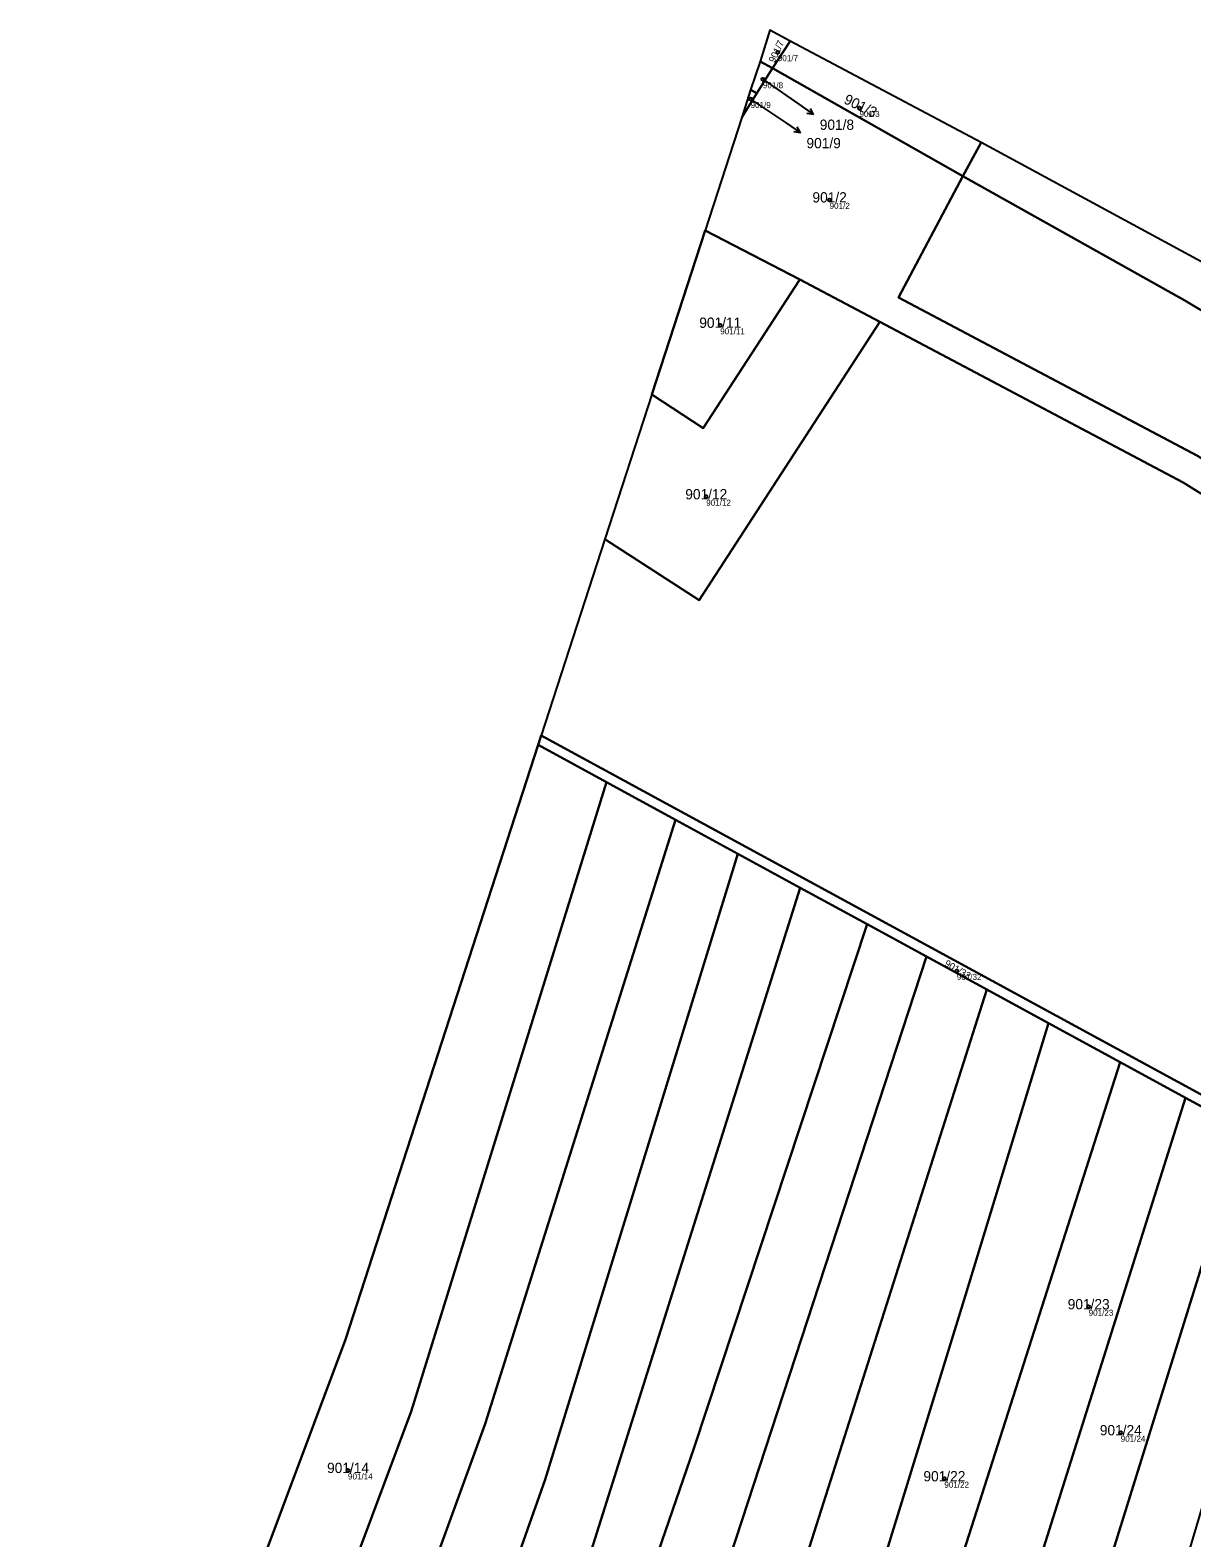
# Model space of a CAD drawing. Extents: x -603967 to -594699, y -1179315 to -1165625.
# Drawn here: x -596974.7 to -596782.3, y -1171481.1 to -1171231.3 of the extents above; entities that cross this region are included whole.
import ezdxf

# ---------------------------------------------------------------- set-up
doc = ezdxf.new("R2010")
doc.units = 0
for name, color, linetype in [('Definiční body', 7, 'Continuous'), ('Hranice parcel', 7, 'Continuous'), ('Parcelní čísla', 7, 'Continuous'), ('Polygon ku', 7, 'Continuous'), ('Polygon parcely', 7, 'Continuous'), ('Pop  PČ popisy', 7, 'Continuous')]:
    doc.layers.add(name, color=color, linetype=linetype)

msp = doc.modelspace()

# ---------------------------------------------------------------- linework, layer by layer
at = {"layer": 'Definiční body'}
for centre in [(-596850.85, -1171234.93994), (-596853.32, -1171239.41994), (-596855.37, -1171242.69994), (-596837.33, -1171244.18994), (-596842.28, -1171259.40994), (-596860.4, -1171280.17994), (-596862.72, -1171308.58994), (-596821.2, -1171387.13994), (-596799.37, -1171442.77994), (-596794.05, -1171463.64994), (-596922.06, -1171469.89994), (-596823.27, -1171471.27994)]:
    msp.add_circle(centre, 0.25, dxfattribs=at)
at = {"layer": 'Hranice parcel'}
for p, q in [((-596848.83, -1171233.09), (-596851.72, -1171237.61)), ((-596817.16, -1171249.9), (-596848.83, -1171233.09)), ((-596853.76, -1171236.46), (-596855.37, -1171241.18)), ((-596853.76, -1171236.46), (-596851.72, -1171237.61)), ((-596851.72, -1171237.61), (-596854.32, -1171241.75)), ((-596820.19, -1171255.5), (-596851.72, -1171237.61)), ((-596855.37, -1171241.18), (-596856.84, -1171245.75)), ((-596855.37, -1171241.18), (-596854.32, -1171241.75)), ((-596854.32, -1171241.75), (-596856.84, -1171245.75)), ((-596856.84, -1171245.75), (-596862.88, -1171264.49)), ((-596820.19, -1171255.5), (-596817.16, -1171249.9)), ((-596830.85, -1171275.6), (-596820.19, -1171255.5)), ((-596871.71, -1171291.66), (-596862.88, -1171264.49)), ((-596862.88, -1171264.49), (-596847.21, -1171272.6)), ((-596847.21, -1171272.6), (-596833.95, -1171279.61)), ((-596871.71, -1171291.66), (-596879.49, -1171315.59)), ((-596879.49, -1171315.59), (-596890.05, -1171348.16)), ((-596890.56, -1171349.68), (-596890.05, -1171348.16)), ((-596879.22, -1171355.86), (-596890.56, -1171349.68)), ((-596867.78, -1171362.1), (-596879.22, -1171355.86)), ((-596857.48, -1171367.72), (-596867.78, -1171362.1)), ((-596847.14, -1171373.36), (-596857.48, -1171367.72)), ((-596836.06, -1171379.4), (-596847.14, -1171373.36)), ((-596826.21, -1171384.77), (-596836.06, -1171379.4)), ((-596816.22, -1171390.22), (-596826.21, -1171384.77)), ((-596805.99, -1171395.8), (-596816.22, -1171390.22)), ((-596794.15, -1171402.25), (-596805.99, -1171395.8)), ((-596783.3, -1171408.17), (-596794.15, -1171402.25)), ((-596773.62, -1171413.45), (-596783.3, -1171408.17))]:
    msp.add_line(p, q, dxfattribs=at)
for points in [[(-596848.83, -1171233.09), (-596852.18, -1171231.29), (-596853.76, -1171236.46)], [(-596629.4, -1171359.89), (-596685.43, -1171324.38), (-596700.95, -1171314.68), (-596742.41, -1171290.11), (-596752.26, -1171285.09), (-596817.16, -1171249.9)], [(-596820.19, -1171255.5), (-596783.42, -1171276.1), (-596680.26, -1171337.71), (-596633.3, -1171368.58)], [(-596871.71, -1171291.66), (-596863.2, -1171297.22), (-596847.21, -1171272.6)], [(-596692.43, -1171357.23), (-596781.35, -1171301.79), (-596830.85, -1171275.6)], [(-596879.49, -1171315.59), (-596863.88, -1171325.7), (-596833.95, -1171279.61)], [(-596833.95, -1171279.61), (-596783.69, -1171306.21), (-596695.08, -1171361.47), (-596653.34, -1171389.51)], [(-596890.05, -1171348.16), (-596716.16, -1171442.76), (-596709.48, -1171448.14)], [(-596974.71, -1171587.69), (-596922.48, -1171448.18), (-596890.56, -1171349.68)], [(-596961.71, -1171594.26), (-596911.6, -1171460.15), (-596879.22, -1171355.86)], [(-596949.71, -1171600.56), (-596899.35, -1171462.18), (-596867.78, -1171362.1)], [(-596937.3, -1171607.07), (-596889.39, -1171471.38), (-596857.48, -1171367.72)], [(-596927.24, -1171612.34), (-596909.31, -1171559.64), (-596881.76, -1171483.24), (-596847.14, -1171373.36)], [(-596915.51, -1171616.54), (-596895.29, -1171555.01), (-596864.77, -1171466.25), (-596836.06, -1171379.4)], [(-596903.62, -1171620.8), (-596901.66, -1171614.86), (-596874.58, -1171532.57), (-596826.21, -1171384.77)], [(-596893.03, -1171623.61), (-596853.7, -1171508.08), (-596816.22, -1171390.22)], [(-596877.93, -1171623.93), (-596863.18, -1171576.44), (-596846.05, -1171526.19), (-596819.78, -1171440.86), (-596805.99, -1171395.8)], [(-596860.98, -1171607.1), (-596833.03, -1171523.85), (-596794.15, -1171402.25)], [(-596840.46, -1171585.24), (-596822.63, -1171532.86), (-596783.3, -1171408.17)], [(-596821.45, -1171565.08), (-596801.93, -1171504.41), (-596773.62, -1171413.45)]]:
    msp.add_lwpolyline(points, dxfattribs=at)
at = {"layer": 'Polygon ku'}
msp.add_lwpolyline([(-596602.4, -1171344.02), (-596619.12, -1171356.19), (-596621.72, -1171360.51), (-596624.19, -1171364.74), (-596628.44, -1171363.52), (-596629.4, -1171359.89), (-596685.43, -1171324.38), (-596700.95, -1171314.68), (-596742.41, -1171290.11), (-596752.26, -1171285.09), (-596817.16, -1171249.9), (-596848.83, -1171233.09), (-596852.18, -1171231.29), (-596853.76, -1171236.46), (-596855.37, -1171241.18), (-596856.84, -1171245.75), (-596862.88, -1171264.49), (-596871.71, -1171291.66), (-596879.49, -1171315.59), (-596890.05, -1171348.16), (-596890.56, -1171349.68), (-596922.48, -1171448.18), (-596974.71, -1171587.69)], dxfattribs=at)
at = {"layer": 'Polygon parcely'}
for points in [[(-596848.83, -1171233.09), (-596852.18, -1171231.29), (-596853.76, -1171236.46), (-596851.72, -1171237.61)], [(-596848.83, -1171233.09), (-596851.72, -1171237.61), (-596820.19, -1171255.5), (-596817.16, -1171249.9)], [(-596853.76, -1171236.46), (-596855.37, -1171241.18), (-596854.32, -1171241.75), (-596851.72, -1171237.61)], [(-596847.21, -1171272.6), (-596833.95, -1171279.61), (-596783.69, -1171306.21), (-596695.08, -1171361.47), (-596653.34, -1171389.51), (-596649.88, -1171385.89), (-596692.43, -1171357.23), (-596781.35, -1171301.79), (-596830.85, -1171275.6), (-596820.19, -1171255.5), (-596851.72, -1171237.61), (-596854.32, -1171241.75), (-596856.84, -1171245.75), (-596862.88, -1171264.49)], [(-596856.84, -1171245.75), (-596854.32, -1171241.75), (-596855.37, -1171241.18)], [(-596633.3, -1171368.58), (-596628.44, -1171363.52), (-596629.4, -1171359.89), (-596685.43, -1171324.38), (-596700.95, -1171314.68), (-596742.41, -1171290.11), (-596752.26, -1171285.09), (-596817.16, -1171249.9), (-596820.19, -1171255.5), (-596783.42, -1171276.1), (-596680.26, -1171337.71)], [(-596649.88, -1171385.89), (-596633.3, -1171368.58), (-596680.26, -1171337.71), (-596783.42, -1171276.1), (-596820.19, -1171255.5), (-596830.85, -1171275.6), (-596781.35, -1171301.79), (-596692.43, -1171357.23)], [(-596871.71, -1171291.66), (-596863.2, -1171297.22), (-596847.21, -1171272.6), (-596862.88, -1171264.49)], [(-596863.88, -1171325.7), (-596833.95, -1171279.61), (-596847.21, -1171272.6), (-596863.2, -1171297.22), (-596871.71, -1171291.66), (-596879.49, -1171315.59)], [(-596709.48, -1171448.14), (-596653.34, -1171389.51), (-596695.08, -1171361.47), (-596783.69, -1171306.21), (-596833.95, -1171279.61), (-596863.88, -1171325.7), (-596879.49, -1171315.59), (-596890.05, -1171348.16), (-596716.16, -1171442.76)], [(-596879.22, -1171355.86), (-596867.78, -1171362.1), (-596857.48, -1171367.72), (-596847.14, -1171373.36), (-596836.06, -1171379.4), (-596826.21, -1171384.77), (-596816.22, -1171390.22), (-596805.99, -1171395.8), (-596794.15, -1171402.25), (-596783.3, -1171408.17), (-596773.62, -1171413.45), (-596763.61, -1171418.91), (-596753.13, -1171424.63), (-596735.91, -1171434.02), (-596729.3, -1171437.63), (-596723.39, -1171440.85), (-596716.61, -1171444.55), (-596710.6, -1171449.31), (-596709.48, -1171448.14), (-596716.16, -1171442.76), (-596890.05, -1171348.16), (-596890.56, -1171349.68)], [(-596890.56, -1171349.68), (-596922.48, -1171448.18), (-596974.71, -1171587.69), (-596961.71, -1171594.26), (-596911.6, -1171460.15), (-596879.22, -1171355.86)], [(-596879.22, -1171355.86), (-596911.6, -1171460.15), (-596961.71, -1171594.26), (-596949.71, -1171600.56), (-596899.35, -1171462.18), (-596867.78, -1171362.1)], [(-596937.3, -1171607.07), (-596889.39, -1171471.38), (-596857.48, -1171367.72), (-596867.78, -1171362.1), (-596899.35, -1171462.18), (-596949.71, -1171600.56)], [(-596857.48, -1171367.72), (-596889.39, -1171471.38), (-596937.3, -1171607.07), (-596927.24, -1171612.34), (-596909.31, -1171559.64), (-596881.76, -1171483.24), (-596847.14, -1171373.36)], [(-596915.51, -1171616.54), (-596895.29, -1171555.01), (-596864.77, -1171466.25), (-596836.06, -1171379.4), (-596847.14, -1171373.36), (-596881.76, -1171483.24), (-596909.31, -1171559.64), (-596927.24, -1171612.34)], [(-596874.58, -1171532.57), (-596826.21, -1171384.77), (-596836.06, -1171379.4), (-596864.77, -1171466.25), (-596895.29, -1171555.01), (-596915.51, -1171616.54), (-596903.62, -1171620.8), (-596901.66, -1171614.86)], [(-596853.7, -1171508.08), (-596816.22, -1171390.22), (-596826.21, -1171384.77), (-596874.58, -1171532.57), (-596901.66, -1171614.86), (-596903.62, -1171620.8), (-596900.51, -1171621.92), (-596893.27, -1171623.6), (-596893.03, -1171623.61)], [(-596863.18, -1171576.44), (-596846.05, -1171526.19), (-596819.78, -1171440.86), (-596805.99, -1171395.8), (-596816.22, -1171390.22), (-596853.7, -1171508.08), (-596893.03, -1171623.61), (-596885.97, -1171624.02), (-596878.78, -1171623.88), (-596877.93, -1171623.93)], [(-596875.17, -1171624.11), (-596871.13, -1171617.92), (-596860.98, -1171607.1), (-596833.03, -1171523.85), (-596794.15, -1171402.25), (-596805.99, -1171395.8), (-596819.78, -1171440.86), (-596846.05, -1171526.19), (-596863.18, -1171576.44), (-596877.93, -1171623.93)], [(-596840.46, -1171585.24), (-596822.63, -1171532.86), (-596783.3, -1171408.17), (-596794.15, -1171402.25), (-596833.03, -1171523.85), (-596860.98, -1171607.1)], [(-596821.45, -1171565.08), (-596801.93, -1171504.41), (-596773.62, -1171413.45), (-596783.3, -1171408.17), (-596822.63, -1171532.86), (-596840.46, -1171585.24), (-596825.89, -1171569.72)], [(-596821.45, -1171565.08), (-596801.66, -1171544.41), (-596793, -1171517.97), (-596763.61, -1171418.91), (-596773.62, -1171413.45), (-596801.93, -1171504.41)]]:
    msp.add_lwpolyline(points, close=True, dxfattribs=at)
at = {"layer": 'Pop  PČ popisy'}
for p, q in [((-596853.32, -1171239.42), (-596847.38, -1171243.53)), ((-596855.37, -1171242.7), (-596849.59, -1171246.61)), ((-596847.38, -1171243.53), (-596844.922, -1171245.251)), ((-596844.922, -1171245.251), (-596846.029, -1171245.087)), ((-596844.922, -1171245.251), (-596845.455, -1171244.267)), ((-596849.59, -1171246.61), (-596847.102, -1171248.288)), ((-596847.102, -1171248.288), (-596848.212, -1171248.143)), ((-596847.102, -1171248.288), (-596847.652, -1171247.313))]:
    msp.add_line(p, q, dxfattribs=at)

# ---------------------------------------------------------------- texts
at = {"layer": 'Definiční body'}
for s, p in [('901/7', (-596850.85, -1171236.429)), ('901/8', (-596853.32, -1171240.909)), ('901/9', (-596855.37, -1171244.189)), ('901/3', (-596837.33, -1171245.679)), ('901/2', (-596842.28, -1171260.899)), ('901/11', (-596860.4, -1171281.669)), ('901/12', (-596862.72, -1171310.079)), ('901/32', (-596821.2, -1171388.629)), ('901/23', (-596799.37, -1171444.269)), ('901/24', (-596794.05, -1171465.139)), ('901/14', (-596922.06, -1171471.389)), ('901/22', (-596823.27, -1171472.769))]:
    msp.add_text(s, height=0.999996, dxfattribs=at).set_placement(p)
at = {"layer": 'Parcelní čísla'}
for s, height, rotation, p in [('901/7', 1.14, 65, (-596851.395, -1171236.784)), ('901/3', 1.699998, 334, (-596840.065, -1171243.328)), ('901/32', 1.14, 329.9999972, (-596823.355, -1171386.224))]:
    msp.add_text(s, height=height, rotation=rotation, dxfattribs=at).set_placement(p)
for s, p in [('901/8', (-596843.91, -1171247.805)), ('901/9', (-596846.11, -1171250.855)), ('901/2', (-596845.116, -1171259.835)), ('901/11', (-596863.866, -1171280.605)), ('901/12', (-596866.186, -1171309.015)), ('901/23', (-596802.836, -1171443.205)), ('901/24', (-596797.516, -1171464.075)), ('901/14', (-596925.526, -1171470.325)), ('901/22', (-596826.736, -1171471.705))]:
    msp.add_text(s, height=1.699998, dxfattribs=at).set_placement(p)

doc.saveas('drawing.dxf')
